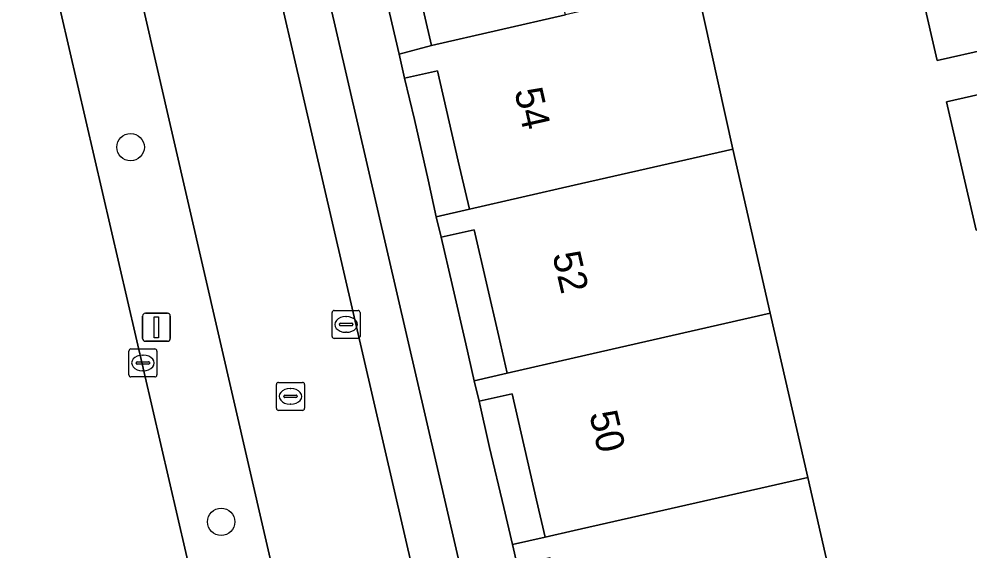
# Model space of a CAD drawing. Extents: x 156412 to 157779, y 382335 to 383768.
# Drawn here: x 156980.2 to 157014.11, y 383048.36 to 383067.34 of the extents above; entities that cross this region are included whole.
import ezdxf

# ---------------------------------------------------------------- set-up
doc = ezdxf.new("R2010")
doc.units = 0
for name, color, linetype in [('IMGEO_Berm_groen', 7, 'Continuous'), ('IMGEO_Boom', 7, 'Continuous'), ('IMGEO_Erf', 7, 'Continuous'), ('IMGEO_Kolk', 7, 'Continuous'), ('IMGEO_Lichtmast', 7, 'Continuous'), ('IMGEO_OVBaan_gesloten', 7, 'Continuous'), ('IMGEO_Pand', 7, 'Continuous'), ('IMGEO_Pand_nummerreeks', 7, 'Continuous'), ('IMGEO_Parkeervlak_open', 7, 'Continuous'), ('IMGEO_Rijbaan_lokaal_gesloten', 7, 'Continuous'), ('IMGEO_Rioolput', 7, 'Continuous'), ('IMGEO_Voetpad_open', 7, 'Continuous')]:
    doc.layers.add(name, color=color, linetype=linetype)

msp = doc.modelspace()

# ---------------------------------------------------------------- linework, layer by layer
at = {"layer": 'IMGEO_Berm_groen'}
for points in [[(156982.42, 383077.375), (156980.75, 383084.631), (156969.785, 383131.113), (156967.122, 383130.536), (156989.713, 383032.886), (156990.478, 383029.59), (156991.187, 383026.503), (156991.529, 383025.023), (156993.173, 383017.976), (156993.232, 383017.808)], [(156995.981, 383018.897), (156995.665, 383020.192), (156994.596, 383024.479), (156993.308, 383030.073), (156992.227, 383034.771), (156982.42, 383077.375)]]:
    msp.add_lwpolyline(points, dxfattribs=at)
at = {"layer": 'IMGEO_Boom'}
for centre in [(156984.181, 383062.768), (156987.411, 383049.397)]:
    msp.add_circle(centre, 0.489, dxfattribs=at)
at = {"layer": 'IMGEO_Erf'}
for points in [[(156994.913, 383066.396), (156992.158, 383078.325), (156991.882, 383079.493), (156990.695, 383079.219), (156993.753, 383066.092)], [(156993.951, 383065.229), (156994.302, 383063.75), (156994.787, 383061.598), (156995.072, 383060.284), (156996.261, 383060.555), (156995.959, 383061.862), (156995.866, 383062.264), (156995.121, 383065.494)], [(156995.255, 383059.554), (156995.652, 383057.871), (156996.14, 383055.754), (156996.428, 383054.434), (156997.612, 383054.704), (156997.311, 383056.008), (156996.431, 383059.82)], [(156996.612, 383053.702), (156996.982, 383052.055), (156997.494, 383049.912), (156997.794, 383048.586), (156998.963, 383048.853), (156998.658, 383050.174), (156997.783, 383053.967)]]:
    msp.add_lwpolyline(points, close=True, dxfattribs=at)
for points in [[(157013.135, 383073.185), (157014.739, 383066.27), (157012.941, 383065.859), (157011.935, 383070.261)], [(157004.363, 383068.573), (157005.653, 383062.693), (157006.99, 383056.842), (157008.328, 383050.985), (157009.665, 383045.136)], [(157014.336, 383059.803), (157013.278, 383064.382), (157015.324, 383064.855)]]:
    msp.add_lwpolyline(points, dxfattribs=at)
at = {"layer": 'IMGEO_Kolk'}
for p, q in [((156991.365, 383056.015), (156991.365, 383056.867)), ((156991.44, 383056.941), (156992.292, 383056.941)), ((156992.366, 383056.867), (156992.366, 383056.015)), ((156991.853, 383056.721), (156991.878, 383056.721)), ((156991.624, 383056.435), (156991.624, 383056.447)), ((156992.062, 383056.398), (156991.664, 383056.398)), ((156991.667, 383056.484), (156992.065, 383056.484)), ((156992.108, 383056.447), (156992.108, 383056.435)), ((156992.292, 383055.941), (156991.44, 383055.941)), ((156991.876, 383056.161), (156991.851, 383056.161)), ((156984.193, 383055.568), (156985.045, 383055.568)), ((156984.118, 383054.642), (156984.118, 383055.494)), ((156984.606, 383055.348), (156984.631, 383055.348)), ((156985.119, 383055.494), (156985.119, 383054.642)), ((156984.377, 383055.062), (156984.377, 383055.074)), ((156984.815, 383055.025), (156984.417, 383055.025)), ((156984.42, 383055.111), (156984.818, 383055.111)), ((156984.861, 383055.074), (156984.861, 383055.062)), ((156985.045, 383054.568), (156984.193, 383054.568)), ((156984.629, 383054.788), (156984.604, 383054.788))]:
    msp.add_line(p, q, dxfattribs=at)
for points in [[(156991.365, 383056.015), (156991.365, 383056.867)], [(156991.44, 383056.941), (156992.292, 383056.941)], [(156992.366, 383056.867), (156992.366, 383056.015)], [(156992.292, 383055.941), (156991.44, 383055.941)], [(156984.193, 383055.568), (156985.045, 383055.568)], [(156984.118, 383054.642), (156984.118, 383055.494)], [(156985.119, 383055.494), (156985.119, 383054.642)], [(156985.045, 383054.568), (156984.193, 383054.568)]]:
    msp.add_lwpolyline(points, dxfattribs=at)
for centre, radius, start, end in [((156991.442, 383056.865), 0.0765, 91.552, 178.448), ((156991.442, 383056.865), 0.0765, 91.552, 178.448), ((156992.29, 383056.865), 0.0765, 1.552, 88.448), ((156992.29, 383056.865), 0.0765, 1.552, 88.448), ((156991.664, 383056.444), 0.0403, 85.8775, 175.7526), ((156991.661, 383056.434), 0.0366, 178.938, 274.7102), ((156992.065, 383056.441), 0.043, 264.8664, 352.4533), ((156992.069, 383056.446), 0.0386, 1.7309, 96.639), ((156991.442, 383056.017), 0.0765, 181.552, 268.448), ((156991.442, 383056.017), 0.0765, 181.552, 268.448), ((156992.29, 383056.017), 0.0765, 271.552, 358.448), ((156992.29, 383056.017), 0.0765, 271.552, 358.448), ((156984.195, 383055.492), 0.0765, 91.552, 178.448), ((156984.195, 383055.492), 0.0765, 91.552, 178.448), ((156985.043, 383055.492), 0.0765, 1.552, 88.448), ((156985.043, 383055.492), 0.0765, 1.552, 88.448), ((156984.417, 383055.071), 0.0403, 85.8775, 175.7526), ((156984.414, 383055.061), 0.0366, 178.938, 274.7102), ((156984.818, 383055.068), 0.043, 264.8664, 352.4533), ((156984.822, 383055.073), 0.0386, 1.7309, 96.639), ((156984.195, 383054.644), 0.0765, 181.552, 268.448), ((156984.195, 383054.644), 0.0765, 181.552, 268.448), ((156985.043, 383054.644), 0.0765, 271.552, 358.448), ((156985.043, 383054.644), 0.0765, 271.552, 358.448)]:
    msp.add_arc(centre, radius, start, end, dxfattribs=at)
for centre, major_axis, ratio, start_param, end_param in [((156991.852, 383056.441), (-0.387, 0.002), 0.722429, 4.712389, 7.853982), ((156991.877, 383056.441), (-0.39, 0.002), 0.717154, 1.570796, 4.712389), ((156984.605, 383055.068), (-0.387, 0.002), 0.722429, 4.712389, 7.853982), ((156984.63, 383055.068), (-0.39, 0.002), 0.717154, 1.570796, 4.712389)]:
    msp.add_ellipse(centre, major_axis=major_axis, ratio=ratio, start_param=start_param, end_param=end_param, dxfattribs=at)
at = {"layer": 'IMGEO_Lichtmast'}
for p, q in [((156984.606, 383055.942), (156984.606, 383056.742)), ((156984.606, 383056.742), (156984.606, 383055.942)), ((156984.706, 383056.842), (156985.496, 383056.842)), ((156985.496, 383056.842), (156984.706, 383056.842)), ((156985.596, 383056.742), (156985.596, 383055.942)), ((156985.596, 383055.942), (156985.596, 383056.742)), ((156985.496, 383055.842), (156984.706, 383055.842)), ((156984.706, 383055.842), (156985.496, 383055.842))]:
    msp.add_line(p, q, dxfattribs=at)
msp.add_lwpolyline([(156985.026, 383056.717), (156985.176, 383056.717), (156985.176, 383055.967), (156985.026, 383055.967), (156985.026, 383056.717)], dxfattribs=at)
for centre, start, end in [((156984.706, 383056.742), 90, 180), ((156984.706, 383056.742), 90, 180), ((156985.496, 383056.742), 0, 90), ((156985.496, 383056.742), 360, 90), ((156984.706, 383055.942), 180, 270), ((156984.706, 383055.942), 180, 270), ((156985.496, 383055.942), 270, 0), ((156985.496, 383055.942), 270, 0)]:
    msp.add_arc(centre, 0.1, start, end, dxfattribs=at)
at = {"layer": 'IMGEO_OVBaan_gesloten'}
msp.add_lwpolyline([(156961.894, 383121.934), (156982.207, 383034.26), (156986.301, 383016.299), (156993.232, 383017.808), (156993.173, 383017.976), (156991.529, 383025.023), (156991.187, 383026.503), (156990.478, 383029.59), (156989.713, 383032.886), (156967.122, 383130.536)], dxfattribs=at)
at = {"layer": 'IMGEO_Pand'}
for points in [[(157010.937, 383082.667), (157009.496, 383082.334), (157009.22, 383083.502), (157005.902, 383082.744), (157006.167, 383081.618), (157009.044, 383069.593), (157011.935, 383070.261), (157012.941, 383065.859), (157014.739, 383066.27), (157013.135, 383073.185)], [(156995.469, 383079.086), (156995.194, 383080.254), (156991.882, 383079.493), (156992.158, 383078.325), (156994.913, 383066.396), (156999.687, 383067.491), (156996.835, 383079.456)], [(157004.363, 383068.573), (157000, 383067.563), (156999.687, 383067.491), (156994.913, 383066.396), (156993.753, 383066.092), (156993.951, 383065.229), (156995.121, 383065.494), (156995.866, 383062.264), (156995.959, 383061.862), (156996.261, 383060.555), (157000, 383061.406), (157005.653, 383062.693)], [(157015.347, 383064.757), (157015.324, 383064.855), (157013.278, 383064.382), (157014.336, 383059.803), (157016.382, 383060.275)], [(157005.653, 383062.693), (157000, 383061.406), (156996.261, 383060.555), (156995.072, 383060.284), (156995.255, 383059.554), (156996.431, 383059.82), (156997.311, 383056.008), (156997.612, 383054.704), (157000, 383055.249), (157006.99, 383056.842)], [(157006.99, 383056.842), (157000, 383055.249), (156997.612, 383054.704), (156996.428, 383054.434), (156996.612, 383053.702), (156997.783, 383053.967), (156998.658, 383050.174), (156998.963, 383048.853), (157000, 383049.089), (157008.328, 383050.985)], [(157008.328, 383050.985), (157000, 383049.089), (156998.963, 383048.853), (156997.794, 383048.586), (156997.96, 383047.864), (156999.131, 383048.129), (157000.01, 383044.323), (157000.1, 383043.946), (157000.311, 383043.063), (157000.318, 383043.003), (157009.665, 383045.136)]]:
    msp.add_lwpolyline(points, close=True, dxfattribs=at)
at = {"layer": 'IMGEO_Parkeervlak_open'}
msp.add_lwpolyline([(156990.18, 383072.703), (156988.768, 383078.779), (156987.126, 383078.402), (156988.537, 383072.352), (156998.576, 383028.952), (157000, 383029.293), (157000.205, 383029.342), (157000, 383030.229)], close=True, dxfattribs=at)
at = {"layer": 'IMGEO_Rijbaan_lokaal_gesloten'}
for points in [[(156988.537, 383072.352), (156987.126, 383078.402), (156982.42, 383077.375), (156992.227, 383034.771), (156993.308, 383030.073), (156994.596, 383024.479), (156995.665, 383020.192), (157002.117, 383021.345)], [(157000, 383023.569), (156999.826, 383023.923), (156999.363, 383025.504), (156998.576, 383028.952), (156988.537, 383072.352)]]:
    msp.add_lwpolyline(points, dxfattribs=at)
at = {"layer": 'IMGEO_Rioolput'}
for p, q in [((156989.381, 383053.449), (156989.381, 383054.301)), ((156989.456, 383054.375), (156990.308, 383054.375)), ((156989.869, 383054.155), (156989.894, 383054.155)), ((156990.382, 383054.301), (156990.382, 383053.449)), ((156989.64, 383053.869), (156989.64, 383053.881)), ((156990.078, 383053.832), (156989.68, 383053.832)), ((156989.683, 383053.918), (156990.081, 383053.918)), ((156990.124, 383053.881), (156990.124, 383053.869)), ((156989.892, 383053.595), (156989.867, 383053.595)), ((156990.308, 383053.375), (156989.456, 383053.375))]:
    msp.add_line(p, q, dxfattribs=at)
for points in [[(156989.381, 383053.449), (156989.381, 383054.301)], [(156989.456, 383054.375), (156990.308, 383054.375)], [(156990.382, 383054.301), (156990.382, 383053.449)], [(156990.308, 383053.375), (156989.456, 383053.375)]]:
    msp.add_lwpolyline(points, dxfattribs=at)
for centre, radius, start, end in [((156989.458, 383054.299), 0.0765, 91.552, 178.448), ((156989.458, 383054.299), 0.0765, 91.552, 178.448), ((156990.306, 383054.299), 0.0765, 1.552, 88.448), ((156990.306, 383054.299), 0.0765, 1.552, 88.448), ((156989.68, 383053.878), 0.0403, 85.8775, 175.7526), ((156989.677, 383053.868), 0.0366, 178.938, 274.7102), ((156990.081, 383053.875), 0.043, 264.8664, 352.4533), ((156990.085, 383053.88), 0.0386, 1.7309, 96.639), ((156989.458, 383053.451), 0.0765, 181.552, 268.448), ((156989.458, 383053.451), 0.0765, 181.552, 268.448), ((156990.306, 383053.451), 0.0765, 271.552, 358.448), ((156990.306, 383053.451), 0.0765, 271.552, 358.448)]:
    msp.add_arc(centre, radius, start, end, dxfattribs=at)
for centre, major_axis, ratio, start_param, end_param in [((156989.868, 383053.875), (-0.387, 0.002), 0.722429, 4.712389, 7.853982), ((156989.893, 383053.875), (-0.39, 0.002), 0.717154, 1.570796, 4.712389)]:
    msp.add_ellipse(centre, major_axis=major_axis, ratio=ratio, start_param=start_param, end_param=end_param, dxfattribs=at)
at = {"layer": 'IMGEO_Voetpad_open'}
for points in [[(156997.96, 383047.864), (156997.794, 383048.586), (156997.494, 383049.912), (156996.982, 383052.055), (156996.612, 383053.702), (156996.428, 383054.434), (156996.14, 383055.754), (156995.652, 383057.871), (156995.255, 383059.554), (156995.072, 383060.284), (156994.787, 383061.598), (156994.302, 383063.75), (156993.951, 383065.229), (156993.753, 383066.092), (156990.695, 383079.219)], [(156990.18, 383072.703), (157000, 383030.229)]]:
    msp.add_lwpolyline(points, dxfattribs=at)

# ---------------------------------------------------------------- texts
at = {"layer": 'IMGEO_Pand_nummerreeks'}
for s, rotation, p in [('54', 282.7309, (156997.863, 383064.779)), ('52', 283.1434, (156999.217, 383058.932)), ('50', 283.0002, (157000.534, 383053.251))]:
    msp.add_text(s, height=1, rotation=rotation, dxfattribs=at).set_placement(p)

doc.saveas('drawing.dxf')
